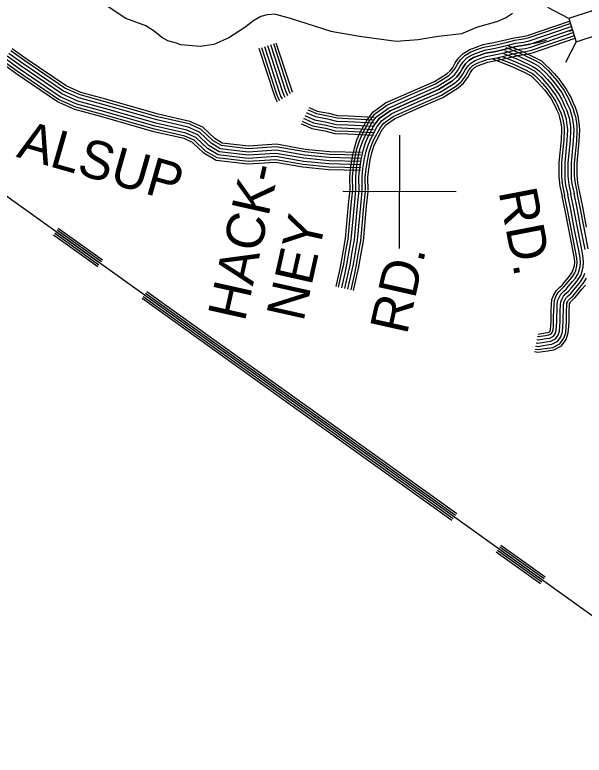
# Model space of a CAD drawing. Extents: x 1788175 to 1969470, y 584502 to 738744.
# Drawn here: x 1866173 to 1871695, y 601406 to 608583 of the extents above; entities that cross this region are included whole.
import ezdxf

# ---------------------------------------------------------------- set-up
doc = ezdxf.new("R2010")
doc.units = 0
for name, color, linetype in [('DESIGN - ROW - Right-of-Way and Easement Labels', 7, 'Continuous'), ('DESIGN - TRANSPORTATION - Text', 7, 'Continuous'), ('SURVEY - DRAINAGE - Bridge Hydraulic Data - Points - Locators', 7, 'Continuous'), ('SURVEY - DRAINAGE - Natural Features', 7, 'Continuous'), ('SURVEY - DRAINAGE - Storm Sewer', 7, 'Continuous'), ('SURVEY - TRANSPORTATION - Roads', 7, 'Continuous')]:
    doc.layers.add(name, color=color, linetype=linetype)

msp = doc.modelspace()

# ---------------------------------------------------------------- linework, layer by layer
at = {"layer": 'DESIGN - TRANSPORTATION - Text'}
for points in [[(1868700.4, 608587.3), (1868619.9, 608583.1), (1868558.1, 608567.1), (1868479.8, 608521.4), (1868413.5, 608464.5), (1868247.7, 608359.3), (1868103.9, 608296.3), (1867969.2, 608273.9), (1867781.4, 608292.9), (1867740.1, 608308.3), (1867657.1, 608330.5), (1867600.2, 608363.7), (1867523.8, 608423.5), (1867442.7, 608475.2), (1867248.9, 608546.8), (1867088.4, 608652.5), (1866990.7, 608717.7), (1866903.2, 608795.7), (1866884.4, 608825.9), (1866880.4, 608846), (1866872.3, 608890.4), (1866874.3, 609005.2)], [(1868700.4, 608587.3), (1868843.9, 608550.1), (1869237.7, 608424.4), (1869514.5, 608375.5), (1869872.7, 608326.6), (1870084.4, 608342.9), (1870279.8, 608375.5), (1870507.9, 608400.3), (1870609, 608442.4), (1870655.3, 608463.5), (1870710.1, 608480.3), (1870802.8, 608505.6), (1870857.6, 608522.4), (1870933.4, 608551.9), (1871000.8, 608598.3)]]:
    msp.add_lwpolyline(points, dxfattribs=at)
at = {"layer": 'SURVEY - DRAINAGE - Bridge Hydraulic Data - Points - Locators'}
for p, q in [((1869904.9, 607417.1), (1869901.6, 606317.1)), ((1870453.2, 606865.4), (1869353.2, 606868.7))]:
    msp.add_line(p, q, dxfattribs=at)
at = {"layer": 'SURVEY - DRAINAGE - Natural Features'}
for points in [[(1860328, 610913.3), (1865793.5, 607047), (1866011.1, 606883.2), (1873665.3, 601405.6)], [(1866559.7, 606466), (1866989.1, 606158.8)], [(1866571.3, 606482.3), (1867000.7, 606175)], [(1866583, 606498.6), (1867012.3, 606191.3)], [(1866594, 606514), (1867023.4, 606206.8)], [(1866548, 606449.8), (1866977.4, 606142.5)], [(1867441.7, 605884), (1868944.5, 604808.6)], [(1867452.8, 605899.5), (1868955.6, 604824)], [(1867406.8, 605835.2), (1868909.6, 604759.8)], [(1867418.4, 605851.5), (1868921.3, 604776)], [(1867430.1, 605867.8), (1868932.9, 604792.3)], [(1868944.5, 604808.6), (1870447.4, 603733.1)], [(1868955.6, 604824), (1870458.4, 603748.5)], [(1868909.6, 604759.8), (1870412.4, 603684.3)], [(1868921.3, 604776), (1870424.1, 603700.6)], [(1868932.9, 604792.3), (1870435.7, 603716.8)], [(1870887.8, 603441.3), (1871317.2, 603134)], [(1870841.8, 603377), (1871271.2, 603069.8)], [(1870853.5, 603393.3), (1871282.8, 603086)], [(1870865.1, 603409.6), (1871294.5, 603102.3)], [(1870876.7, 603425.8), (1871306.1, 603118.5)]]:
    msp.add_lwpolyline(points, dxfattribs=at)
at = {"layer": 'SURVEY - DRAINAGE - Storm Sewer'}
for p, q in [((1871545.6, 608548), (1871343.9, 608652.5)), ((1871617.5, 608321.6), (1871513, 608119.9))]:
    msp.add_line(p, q, dxfattribs=at)
msp.add_lwpolyline([(1871617.5, 608321.6), (1871843.9, 608393.4), (1871772.1, 608619.9), (1871545.6, 608548)], close=True, dxfattribs=at)
at = {"layer": 'SURVEY - TRANSPORTATION - Roads'}
for points in [[(1869425.6, 606877.7), (1869423.5, 607015.3), (1869432.3, 607109.2), (1869449.3, 607210.4), (1869466.5, 607290), (1869491.3, 607370.8), (1869522.8, 607440.5), (1869589.8, 607565.5), (1869621.5, 607606.3), (1869644.9, 607638.5), (1869769.4, 607727.7), (1869997.6, 607829.3), (1870242.2, 607936.9), (1870366.5, 608013.5), (1870394.8, 608039.1), (1870420.3, 608072), (1870445.1, 608115.8), (1870477.7, 608163.5), (1870522.8, 608208.5), (1870584.8, 608246.3), (1870646.8, 608269.2), (1870714, 608293.8), (1870819.2, 608312.7), (1870945.8, 608341.9), (1871017.2, 608360.7), (1871100.5, 608372.9), (1871144.6, 608383.1), (1871551.7, 608522.4)], [(1869450.4, 606878.1), (1869448.2, 607014.4), (1869456.8, 607106), (1869473.5, 607205.7), (1869490.5, 607283.7), (1869514.5, 607362), (1869545, 607429.5), (1869610.6, 607552), (1869641.2, 607591.4), (1869662.5, 607620.7), (1869781.8, 607706.2), (1870007.6, 607806.7), (1870253.8, 607914.9), (1870381.3, 607993.7), (1870413, 608022.2), (1870440.9, 608058.3), (1870466.1, 608102.7), (1870496.8, 608147.6), (1870538.2, 608189), (1870595.6, 608223.9), (1870655.3, 608246), (1870720.4, 608269.9), (1870824.2, 608288.5), (1870951.7, 608317.9), (1871022.1, 608336.5), (1871105.1, 608348.6), (1871151.4, 608359.3), (1871559.7, 608499)], [(1869481.3, 606878.6), (1869479.2, 607013.2), (1869487.6, 607102), (1869504, 607199.9), (1869520.5, 607275.9), (1869543.5, 607351.1), (1869572.8, 607415.8), (1869636.7, 607535.1), (1869666, 607572.8), (1869684.6, 607598.4), (1869797.3, 607679.1), (1870020.2, 607778.3), (1870268.2, 607887.4), (1870400, 607968.8), (1870435.8, 608001), (1870466.8, 608041.1), (1870492.4, 608086.3), (1870520.8, 608127.7), (1870557.5, 608164.4), (1870609.2, 608195.9), (1870666, 608216.9), (1870728.6, 608239.8), (1870830.4, 608258.1), (1870959.1, 608287.8), (1871028.3, 608306.1), (1871110.8, 608318.1), (1871160, 608329.4), (1871569.7, 608469.7)], [(1869512.3, 606879.1), (1869510.2, 607011.9), (1869518.3, 607098), (1869534.4, 607194), (1869550.5, 607268.1), (1869572.6, 607340.1), (1869600.6, 607402.1), (1869662.7, 607518.1), (1869690.8, 607554.1), (1869706.8, 607576.1), (1869812.8, 607652.1), (1870032.7, 607750), (1870282.7, 607859.9), (1870418.6, 607943.9), (1870458.7, 607979.8), (1870492.7, 608023.8), (1870518.7, 608069.9), (1870544.7, 608107.9), (1870576.8, 608139.9), (1870622.8, 608167.8), (1870676.7, 608187.8), (1870736.7, 608209.8), (1870836.7, 608227.7), (1870966.6, 608257.7), (1871034.6, 608275.6), (1871116.5, 608287.6), (1871168.5, 608299.6), (1871579.8, 608440.3)], [(1869512.3, 606879.1), (1869510.2, 607011.9), (1869518.3, 607098), (1869534.4, 607194), (1869550.5, 607268.1), (1869572.6, 607340.1), (1869600.6, 607402.1), (1869662.7, 607518.1), (1869690.8, 607554.1), (1869706.8, 607576.1), (1869812.8, 607652.1), (1870032.7, 607750), (1870282.7, 607859.9), (1870418.6, 607943.9), (1870458.7, 607979.8), (1870492.7, 608023.8), (1870518.7, 608069.9), (1870544.7, 608107.9), (1870576.8, 608139.9), (1870622.8, 608167.8), (1870676.7, 608187.8), (1870736.7, 608209.8), (1870836.7, 608227.7), (1870966.6, 608257.7), (1871034.6, 608275.6), (1871116.5, 608287.6), (1871168.5, 608299.6), (1871579.8, 608440.3)], [(1869543.3, 606879.6), (1869541.3, 607010.7), (1869549.1, 607094), (1869564.9, 607188.2), (1869580.5, 607260.2), (1869601.7, 607329.1), (1869628.5, 607388.4), (1869688.8, 607501.2), (1869715.5, 607535.5), (1869728.9, 607553.8), (1869828.3, 607625.1), (1870045.3, 607721.6), (1870297.1, 607832.4), (1870437.3, 607918.9), (1870481.5, 607958.7), (1870518.6, 608006.6), (1870545, 608053.4), (1870568.7, 608088), (1870596, 608115.3), (1870636.3, 608139.8), (1870687.4, 608158.7), (1870744.8, 608179.8), (1870842.9, 608197.4), (1870974, 608227.6), (1871040.8, 608245.2), (1871122.2, 608257.1), (1871177, 608269.7), (1871589.8, 608411)], [(1871582.1, 608433), (1871549.1, 608420.3)], [(1869574.3, 606880.1), (1869572.3, 607009.5), (1869579.9, 607089.9), (1869595.3, 607182.3), (1869610.6, 607252.4), (1869630.7, 607318.1), (1869656.3, 607374.7), (1869714.9, 607484.2), (1869740.3, 607516.8), (1869751, 607531.6), (1869843.8, 607598), (1870057.8, 607693.3), (1870311.6, 607804.9), (1870456, 607894), (1870504.3, 607937.5), (1870544.5, 607989.4), (1870571.4, 608037), (1870592.6, 608068.1), (1870615.3, 608090.8), (1870649.9, 608111.8), (1870698.2, 608129.6), (1870753, 608149.7), (1870849.1, 608167), (1870981.5, 608197.5), (1871047, 608214.8), (1871128, 608226.6), (1871185.5, 608239.9), (1871599.9, 608381.7)], [(1869600.1, 606880.5), (1869598, 607008.5), (1869605.4, 607086.6), (1869620.6, 607177.5), (1869635.5, 607245.9), (1869654.8, 607309), (1869679.4, 607363.3), (1869736.5, 607470.1), (1869760.8, 607501.4), (1869769.4, 607513.1), (1869856.6, 607575.6), (1870068.2, 607669.8), (1870323.5, 607782.1), (1870471.4, 607873.4), (1870523.2, 607919.9), (1870565.9, 607975.2), (1870593.2, 608023.4), (1870612.5, 608051.6), (1870631.3, 608070.4), (1870661.1, 608088.5), (1870707, 608105.5), (1870759.7, 608124.8), (1870854.3, 608141.8), (1870987.6, 608172.5), (1871052.1, 608189.6), (1871132.7, 608201.3), (1871192.6, 608215.1), (1871608.2, 608357.3)], [(1871326.7, 608334.2), (1871244.4, 608309.5), (1871168.5, 608299.6)], [(1869530.9, 607247.7), (1869226, 607255.3), (1868989, 607278.5), (1868710.6, 607327.6), (1868438.3, 607309.4), (1868184.5, 607339.7), (1868112.3, 607382.5), (1867995.7, 607492.7), (1867870.7, 607549.1), (1867563.3, 607618.6), (1867055, 607763.7), (1866813.8, 607829.8), (1866671, 607893.1), (1866283.5, 608157.3), (1866147.9, 608254.3)], [(1868539.8, 608258.2), (1868687, 607805.9), (1868702.8, 607763.7), (1868718.7, 607738.5)], [(1868564.3, 608266.1), (1868711.3, 607814.4), (1868725.9, 607775.2), (1868740.4, 607752.2)], [(1868593.8, 608275.7), (1868740.6, 607824.6), (1868753.9, 607789), (1868766.6, 607768.8)], [(1868623.2, 608285.3), (1868769.8, 607834.9), (1868781.8, 607802.8), (1868792.9, 607785.3)], [(1868623.2, 608285.3), (1868769.8, 607834.9), (1868781.8, 607802.8), (1868792.9, 607785.3)], [(1868652.7, 608294.9), (1868799.1, 607845.1), (1868809.7, 607816.7), (1868819.1, 607801.9)], [(1868682.2, 608304.5), (1868828.4, 607855.3), (1868837.6, 607830.5), (1868845.3, 607818.4)], [(1868705.7, 608312.2), (1868851.7, 607863.5), (1868859.9, 607841.6), (1868866.2, 607831.6)], [(1871168.5, 608299.6), (1871116.5, 608287.6), (1871034.6, 608275.6), (1870966.6, 608257.7), (1870836.7, 608227.7), (1870736.7, 608209.8), (1870676.7, 608187.8), (1870622.8, 608167.8), (1870576.8, 608139.9), (1870544.7, 608107.9), (1870518.7, 608069.9), (1870492.7, 608023.8), (1870458.7, 607979.8), (1870418.6, 607943.9), (1870282.7, 607859.9), (1870032.7, 607750), (1869812.8, 607652.1), (1869706.8, 607576.1), (1869690.8, 607554.1), (1869662.7, 607518.1), (1869651.1, 607496.3)], [(1870935.1, 608265.3), (1871058.3, 608216.7), (1871186.5, 608157.4), (1871218.9, 608140.1), (1871266.8, 608114.6), (1871300.2, 608084.3), (1871344.5, 608042.3), (1871384.9, 607997.7), (1871429.5, 607945.3), (1871499.6, 607849.8), (1871528.2, 607799.1), (1871545.5, 607766.3), (1871561.8, 607726.3), (1871585.6, 607678.2), (1871599.1, 607630.3), (1871609.8, 607596.9), (1871616.6, 607550.2), (1871623.1, 607507.5), (1871625.1, 607467.5), (1871620.2, 607358.5), (1871599.2, 607144.5), (1871599.5, 607022.9), (1871600.9, 606994.7), (1871606.9, 606948), (1871626.9, 606856.3)], [(1870944.2, 608288.3), (1871068, 608239.4), (1871197.5, 608179.6), (1871230.5, 608162), (1871281.1, 608135), (1871317, 608102.4), (1871362.2, 608059.5), (1871403.4, 608014), (1871448.8, 607960.7), (1871520.4, 607863.2), (1871549.9, 607810.9), (1871567.9, 607776.8), (1871584.3, 607736.5), (1871608.8, 607687.1), (1871622.8, 607637.4), (1871634, 607602.5), (1871641.1, 607553.8), (1871647.7, 607510), (1871649.8, 607467.5), (1871644.8, 607356.7), (1871623.9, 607143.3), (1871624.2, 607023.5), (1871625.6, 606996.9), (1871631.3, 606952.2), (1871651, 606861.5)], [(1869528.7, 607160), (1869220.6, 607167.7), (1868977.1, 607191.5), (1868705.8, 607239.4), (1868436, 607221.4), (1868155.7, 607254.8), (1868059.2, 607312), (1867946.2, 607418.8), (1867842.7, 607465.5), (1867541.6, 607533.6), (1867031.4, 607679.2), (1866784.2, 607747), (1866628.2, 607816.1), (1866233.2, 608085.4), (1866096.9, 608183)], [(1869528.7, 607160), (1869220.6, 607167.7), (1868977.1, 607191.5), (1868705.8, 607239.4), (1868436, 607221.4), (1868155.7, 607254.8), (1868059.2, 607312), (1867946.2, 607418.8), (1867842.7, 607465.5), (1867541.6, 607533.6), (1867031.4, 607679.2), (1866784.2, 607747), (1866628.2, 607816.1), (1866233.2, 608085.4), (1866096.9, 608183)], [(1869529.5, 607191), (1869222.5, 607198.7), (1868981.3, 607222.2), (1868707.5, 607270.6), (1868436.8, 607252.5), (1868165.9, 607284.8), (1868078, 607336.9), (1867963.7, 607444.9), (1867852.6, 607495), (1867549.3, 607563.7), (1867039.7, 607709.1), (1866794.7, 607776.2), (1866643.3, 607843.3), (1866251, 608110.8), (1866114.9, 608208.2)], [(1869530.3, 607222), (1869224.4, 607229.7), (1868985.5, 607253), (1868709.2, 607301.8), (1868437.6, 607283.6), (1868176, 607314.8), (1868096.7, 607361.8), (1867981.2, 607471), (1867862.5, 607524.6), (1867557, 607593.7), (1867048.1, 607738.9), (1866805.1, 607805.5), (1866658.5, 607870.5), (1866268.8, 608136.3), (1866133, 608233.4)], [(1870900.7, 608178.9), (1871021.7, 608131.1), (1871145.1, 608074.1), (1871175.1, 608058.1), (1871212.9, 608038), (1871237, 608016.1), (1871277.9, 607977.2), (1871315, 607936.3), (1871356.5, 607887.6), (1871421.3, 607799.2), (1871446.6, 607754.5), (1871461.1, 607726.9), (1871477, 607688.1), (1871498.5, 607644.7), (1871510, 607603.5), (1871518.9, 607575.8), (1871524.7, 607536.5), (1871530.4, 607498.2), (1871532, 607467.3), (1871527.4, 607365.1), (1871506.1, 607148.9), (1871506.5, 607020.4), (1871508.2, 606986.5), (1871515.2, 606932.2), (1871536, 606836.5)], [(1870912.3, 608207.6), (1871033.9, 608159.7), (1871158.9, 608101.9), (1871189.7, 608085.4), (1871230.8, 608063.5), (1871258.1, 608038.8), (1871300.1, 607998.9), (1871338.3, 607956.8), (1871380.8, 607906.9), (1871447.4, 607816.1), (1871473.8, 607769.3), (1871489.2, 607740.1), (1871505.2, 607700.8), (1871527.5, 607655.9), (1871539.7, 607612.4), (1871549.2, 607582.8), (1871555.3, 607541.1), (1871561.3, 607501.3), (1871563, 607467.3), (1871558.3, 607362.9), (1871537.2, 607147.4), (1871537.5, 607021.2), (1871539.1, 606989.2), (1871545.7, 606937.5), (1871566.3, 606843.1)], [(1870912.3, 608207.6), (1871033.9, 608159.7), (1871158.9, 608101.9), (1871189.7, 608085.4), (1871230.8, 608063.5), (1871258.1, 608038.8), (1871300.1, 607998.9), (1871338.3, 607956.8), (1871380.8, 607906.9), (1871447.4, 607816.1), (1871473.8, 607769.3), (1871489.2, 607740.1), (1871505.2, 607700.8), (1871527.5, 607655.9), (1871539.7, 607612.4), (1871549.2, 607582.8), (1871555.3, 607541.1), (1871561.3, 607501.3), (1871563, 607467.3), (1871558.3, 607362.9), (1871537.2, 607147.4), (1871537.5, 607021.2), (1871539.1, 606989.2), (1871545.7, 606937.5), (1871566.3, 606843.1)], [(1870923.7, 608236.4), (1871046.1, 608188.2), (1871172.7, 608129.7), (1871204.3, 608112.8), (1871248.8, 608089.1), (1871279.2, 608061.6), (1871322.3, 608020.6), (1871361.6, 607977.2), (1871405.1, 607926.1), (1871473.5, 607832.9), (1871501, 607784.2), (1871517.4, 607753.2), (1871533.5, 607713.6), (1871556.6, 607667), (1871569.4, 607621.3), (1871579.5, 607589.9), (1871586, 607545.6), (1871592.2, 607504.4), (1871594.1, 607467.4), (1871589.2, 607360.7), (1871568.2, 607145.9), (1871568.5, 607022), (1871570, 606992), (1871576.3, 606942.8), (1871596.6, 606849.7)], [(1869526.6, 607073.3), (1869215.3, 607081.1), (1868965.3, 607105.5), (1868701.1, 607152.2), (1868433.7, 607134.3), (1868127.2, 607170.9), (1868006.7, 607242.3), (1867897.2, 607345.7), (1867815, 607382.9), (1867520.1, 607449.6), (1867008, 607595.7), (1866755, 607665.1), (1866585.9, 607740.1), (1866183.6, 608014.3), (1866046.5, 608112.4)], [(1869527.2, 607098), (1869216.8, 607105.8), (1868968.7, 607130), (1868702.5, 607177), (1868434.4, 607159.1), (1868135.3, 607194.8), (1868021.6, 607262.2), (1867911.2, 607366.6), (1867822.9, 607406.4), (1867526.2, 607473.5), (1867014.7, 607619.5), (1866763.4, 607688.4), (1866597.9, 607761.7), (1866197.7, 608034.6), (1866060.8, 608132.5)], [(1869528, 607129), (1869218.7, 607136.8), (1868972.9, 607160.7), (1868704.1, 607208.2), (1868435.2, 607190.2), (1868145.5, 607224.8), (1868040.4, 607287.1), (1867928.7, 607392.7), (1867832.8, 607436), (1867533.9, 607503.6), (1867023, 607649.4), (1866773.8, 607717.7), (1866613.1, 607788.9), (1866215.5, 608060), (1866078.9, 608157.7)], [(1870799.1, 608158), (1870999.4, 608079), (1871119.8, 608023.3), (1871148.4, 608008.1), (1871180, 607991.2), (1871198.4, 607974.5), (1871237.3, 607937.6), (1871272.4, 607898.9), (1871312, 607852.4), (1871373.6, 607768.4), (1871396.8, 607727.3), (1871409.7, 607702.9), (1871425.2, 607664.7), (1871445.3, 607624.3), (1871455.7, 607587.1), (1871463.5, 607562.9), (1871468.6, 607528.2), (1871473.9, 607492.5), (1871475.2, 607467.1), (1871470.8, 607369.2), (1871449.4, 607151.6), (1871449.8, 607018.9), (1871451.7, 606981.5), (1871459.2, 606922.6), (1871480.6, 606824.4)], [(1870847.4, 608166.6), (1871009.5, 608102.6), (1871131.2, 608046.4), (1871160.5, 608030.7), (1871194.9, 608012.4), (1871215.9, 607993.4), (1871255.7, 607955.6), (1871291.7, 607915.9), (1871332.1, 607868.4), (1871395.2, 607782.4), (1871419.4, 607739.6), (1871433, 607713.8), (1871448.7, 607675.3), (1871469.4, 607633.5), (1871480.3, 607594.5), (1871488.6, 607568.8), (1871494, 607532), (1871499.6, 607495.1), (1871501, 607467.2), (1871496.4, 607367.3), (1871475.1, 607150.4), (1871475.5, 607019.6), (1871477.3, 606983.7), (1871484.6, 606926.9), (1871505.7, 606829.9)], [(1869023.5, 607685.3), (1869033.8, 607680.6), (1869104.8, 607649), (1869216.2, 607627.9), (1869302, 607607), (1869408.5, 607602.8), (1869659.2, 607589.8)], [(1868987.2, 607606.6), (1868997.9, 607601.6), (1869078.8, 607565.6), (1869197.8, 607543.1), (1869289.9, 607520.7), (1869404.5, 607516.2), (1869654.8, 607503.2)], [(1868987.2, 607606.6), (1868997.9, 607601.6), (1869078.8, 607565.6), (1869197.9, 607543.1), (1869289.9, 607520.7), (1869404.5, 607516.2), (1869654.8, 607503.2)], [(1869000.2, 607634.7), (1869010.7, 607629.8), (1869088.1, 607595.4), (1869204.4, 607573.5), (1869294.3, 607551.5), (1869405.9, 607547.1), (1869656.4, 607534.2)], [(1869013.2, 607662.9), (1869023.5, 607658.1), (1869097.4, 607625.2), (1869211, 607603.8), (1869298.6, 607582.4), (1869407.3, 607578.1), (1869658, 607565.1)], [(1868961.1, 607550.3), (1868972.3, 607545.1), (1869060.2, 607506), (1869184.7, 607482.5), (1869281.3, 607459), (1869401.7, 607454.2), (1869651.6, 607441.3)], [(1868974.1, 607578.4), (1868985.1, 607573.4), (1869069.5, 607535.8), (1869191.3, 607512.8), (1869285.6, 607489.8), (1869403.1, 607485.2), (1869653.2, 607472.3)], [(1868950.4, 607527), (1868961.7, 607521.7), (1869052.5, 607481.3), (1869179.3, 607457.4), (1869277.7, 607433.4), (1869400.5, 607428.5), (1869650.2, 607415.6)], [(1869288.8, 605948.3), (1869324.6, 606108.1), (1869338.8, 606171.6), (1869360.1, 606299.9), (1869380.8, 606412.7), (1869410.4, 606743.6), (1869426.1, 606888.5)], [(1869312.9, 605942.9), (1869348.7, 606102.7), (1869363.1, 606166.9), (1869384.4, 606295.7), (1869405.3, 606409.3), (1869435, 606741.2), (1869450.7, 606885.8)], [(1869343.1, 605936.1), (1869379, 606095.9), (1869393.6, 606161), (1869415, 606290.4), (1869436.1, 606405.1), (1869465.8, 606738.1), (1869481.5, 606882.4)], [(1869373.4, 605929.4), (1869409.2, 606089.2), (1869424, 606155.1), (1869445.5, 606285), (1869466.8, 606400.9), (1869496.7, 606735.1), (1869512.3, 606879.1)], [(1869373.4, 605929.4), (1869409.2, 606089.2), (1869424, 606155.1), (1869445.5, 606285), (1869466.8, 606400.9), (1869496.7, 606735.1), (1869512.3, 606879.1)], [(1869403.6, 605922.6), (1869439.5, 606082.4), (1869454.4, 606149.2), (1869476, 606279.7), (1869497.6, 606396.7), (1869527.5, 606732), (1869543.2, 606875.7)], [(1869433.9, 605915.8), (1869469.7, 606075.6), (1869484.9, 606143.2), (1869506.6, 606274.3), (1869528.3, 606392.5), (1869558.4, 606729), (1869574, 606872.4)], [(1869459, 605910.2), (1869494.8, 606070), (1869510.1, 606138.3), (1869531.9, 606269.9), (1869553.9, 606389.1), (1869584, 606726.4), (1869599.5, 606869.6)], [(1871230.8, 605403.6), (1871247, 605400.2), (1871330.5, 605413.5), (1871372.3, 605419.1), (1871417.4, 605443), (1871442.1, 605476), (1871454.5, 605516.6), (1871458.7, 605562.8), (1871460.8, 605609), (1871461, 605655.1), (1871462.5, 605715.3), (1871464.5, 605767.5), (1871467.1, 605801.7), (1871480, 605830.3), (1871493, 605854.8), (1871518, 605879.9), (1871543.1, 605902.9), (1871568, 605931.9), (1871606.2, 605977.5), (1871634.8, 606012.7), (1871661.1, 606055.9), (1871671.9, 606086.3), (1871685.9, 606137), (1871690, 606183.3), (1871686.1, 606231.2), (1871673.2, 606302.9), (1871633, 606505.8), (1871595.1, 606702.7), (1871566.3, 606843.1)], [(1871230.8, 605403.6), (1871247, 605400.2), (1871330.5, 605413.5), (1871372.3, 605419.1), (1871417.4, 605443), (1871442.1, 605476), (1871454.5, 605516.6), (1871458.7, 605562.8), (1871460.8, 605609), (1871461, 605655.1), (1871462.5, 605715.3), (1871464.5, 605767.5), (1871467.1, 605801.7), (1871480, 605830.3), (1871493, 605854.8), (1871518, 605879.9), (1871543.1, 605902.9), (1871568, 605931.9), (1871606.2, 605977.5), (1871634.8, 606012.7), (1871661.1, 606055.9), (1871671.9, 606086.3), (1871685.9, 606137), (1871690, 606183.3), (1871686.1, 606231.2), (1871673.2, 606302.9), (1871633, 606505.8), (1871595.1, 606702.7), (1871566.3, 606843.1)], [(1871237.1, 605433.9), (1871247.7, 605431.7), (1871326, 605444.2), (1871362.7, 605449.1), (1871396.8, 605467.1), (1871414.1, 605490.2), (1871423.9, 605522.5), (1871427.7, 605564.9), (1871429.8, 605609.8), (1871430, 605655.6), (1871431.6, 605716.3), (1871433.5, 605769.3), (1871436.6, 605809.5), (1871452.1, 605843.9), (1871467.8, 605873.4), (1871496.5, 605902.2), (1871520.8, 605924.5), (1871544.3, 605952), (1871582.3, 605997.3), (1871609.4, 606030.7), (1871633, 606069.2), (1871642.3, 606095.7), (1871655.3, 606142.6), (1871658.9, 606183.4), (1871655.3, 606227.2), (1871642.8, 606297.1), (1871602.6, 606499.8), (1871564.7, 606696.7), (1871535.9, 606836.8)], [(1871243.5, 605464.2), (1871248.5, 605463.2), (1871321.5, 605474.8), (1871353.1, 605479.1), (1871376.1, 605491.3), (1871386, 605504.5), (1871393.3, 605528.5), (1871396.8, 605567), (1871398.8, 605610.6), (1871399, 605656.1), (1871400.6, 605717.3), (1871402.5, 605771), (1871406.1, 605817.3), (1871424.2, 605857.6), (1871442.6, 605892.1), (1871475.1, 605924.6), (1871498.4, 605946.1), (1871520.7, 605972), (1871558.4, 606017), (1871584.1, 606048.6), (1871604.8, 606082.6), (1871612.7, 606105), (1871624.6, 606148.1), (1871627.8, 606183.5), (1871624.6, 606223.2), (1871612.3, 606291.4), (1871572.2, 606493.9), (1871534.3, 606690.6), (1871505.6, 606830.6)], [(1871248.5, 605488.4), (1871249.1, 605488.3), (1871317.9, 605499.3), (1871345.4, 605503), (1871359.7, 605510.5), (1871363.6, 605515.8), (1871368.9, 605533.3), (1871372.1, 605568.7), (1871374.1, 605611.2), (1871374.2, 605656.4), (1871375.9, 605718.1), (1871377.9, 605772.4), (1871381.8, 605823.5), (1871402, 605868.4), (1871422.5, 605906.9), (1871458, 605942.5), (1871480.6, 605963.3), (1871501.8, 605988), (1871539.3, 606032.7), (1871563.8, 606062.9), (1871582.4, 606093.3), (1871589.1, 606112.4), (1871600.2, 606152.5), (1871603, 606183.6), (1871600, 606220), (1871588, 606286.8), (1871547.9, 606489.1), (1871510, 606685.8), (1871481.3, 606825.6)], [(1871703.7, 606308.6), (1871663.5, 606511.7), (1871625.5, 606708.8), (1871596.7, 606849.3)], [(1871734.1, 606314.4), (1871693.9, 606517.6), (1871655.9, 606714.8), (1871627, 606855.5)], [(1871719.1, 606522.6), (1871681.1, 606719.8), (1871652.2, 606860.7)], [(1871218.1, 605342.9), (1871245.4, 605337.2), (1871339.5, 605352.1), (1871391.6, 605359.2), (1871458.7, 605394.7), (1871498.3, 605447.5), (1871515.7, 605504.6), (1871520.5, 605558.6), (1871522.8, 605607.5), (1871523, 605654.2), (1871524.5, 605713.4), (1871526.4, 605764), (1871528.1, 605786.1), (1871535.7, 605803), (1871543.4, 605817.6), (1871560.9, 605835.1), (1871587.8, 605859.7), (1871615.3, 605891.9), (1871654, 605938.1), (1871685.6, 605976.9), (1871717.4, 606029.1)], [(1871224.5, 605373.2), (1871246.2, 605368.7), (1871335, 605382.8), (1871381.9, 605389.2), (1871438.1, 605418.8), (1871470.2, 605461.8), (1871485.1, 605510.6), (1871489.6, 605560.7), (1871491.8, 605608.2), (1871492, 605654.7), (1871493.5, 605714.4), (1871495.4, 605765.8), (1871497.6, 605793.9), (1871507.8, 605816.6), (1871518.2, 605836.2), (1871539.5, 605857.5), (1871565.4, 605881.3), (1871591.6, 605911.9), (1871630.1, 605957.8), (1871660.2, 605994.8), (1871689.3, 606042.5), (1871701.5, 606077)], [(1871212.9, 605317.7), (1871244.8, 605311), (1871343.3, 605326.7), (1871399.5, 605334.3), (1871475.9, 605374.6), (1871521.5, 605435.7), (1871541.1, 605499.7), (1871546.2, 605556.9), (1871548.5, 605606.8), (1871548.7, 605653.8), (1871550.2, 605712.6), (1871552, 605762.5), (1871553.4, 605779.7), (1871558.8, 605791.7), (1871564.3, 605802.1), (1871578.7, 605816.5), (1871606.3, 605841.8), (1871634.9, 605875.2), (1871673.8, 605921.7), (1871706.6, 605962)]]:
    msp.add_lwpolyline(points, dxfattribs=at)

# ---------------------------------------------------------------- texts
at = {"layer": 'DESIGN - ROW - Right-of-Way and Easement Labels'}
for s, rotation, p in [('ALSUP', 344.07376, (1866179.4, 607207.9)), ('HACK-', 77.35546, (1868402.5, 605599.4)), ('RD.', 280.90189, (1870863.5, 606868.8)), ('NEY', 77.35546, (1868971, 605599.4)), ('RD.', 77.35546, (1869975.1, 605472.9))]:
    msp.add_text(s, height=370, rotation=rotation, dxfattribs=at).set_placement(p)

doc.saveas('drawing.dxf')
